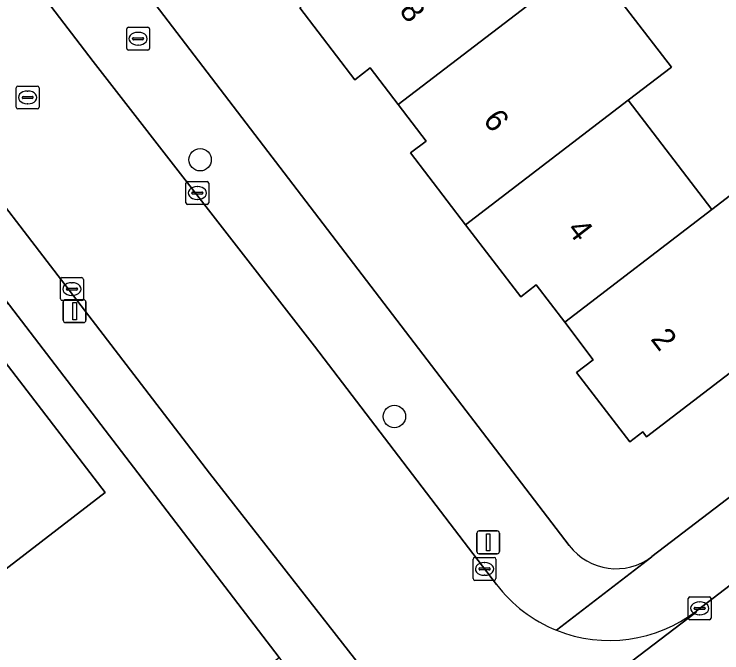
# Model space of a CAD drawing. Extents: x 159352 to 160617, y 385888 to 387323.
# Drawn here: x 160079.09 to 160110.07, y 386836.3 to 386864.24 of the extents above; entities that cross this region are included whole.
import ezdxf

# ---------------------------------------------------------------- set-up
doc = ezdxf.new("R2010")
doc.units = 0
for name, color, linetype in [('IMGEO_Boom', 7, 'Continuous'), ('IMGEO_Brandkraan', 7, 'Continuous'), ('IMGEO_Erf', 7, 'Continuous'), ('IMGEO_Kolk', 7, 'Continuous'), ('IMGEO_Lichtmast', 7, 'Continuous'), ('IMGEO_Pand', 7, 'Continuous'), ('IMGEO_Pand_nummerreeks', 7, 'Continuous'), ('IMGEO_Rijbaan_lokaal_open', 7, 'Continuous'), ('IMGEO_Rioolput', 7, 'Continuous'), ('IMGEO_Voetpad_open', 7, 'Continuous')]:
    doc.layers.add(name, color=color, linetype=linetype)

msp = doc.modelspace()

# ---------------------------------------------------------------- linework, layer by layer
at = {"layer": 'IMGEO_Boom'}
for centre in [(160087.232, 386857.87), (160095.734, 386846.637)]:
    msp.add_circle(centre, 0.489, dxfattribs=at)
at = {"layer": 'IMGEO_Brandkraan'}
for p, q in [((160084.017, 386862.737), (160084.017, 386863.589)), ((160084.092, 386863.663), (160084.944, 386863.663)), ((160085.018, 386863.589), (160085.018, 386862.737)), ((160084.319, 386863.206), (160084.717, 386863.206)), ((160084.505, 386863.443), (160084.53, 386863.443)), ((160084.276, 386863.157), (160084.276, 386863.169)), ((160084.714, 386863.12), (160084.316, 386863.12)), ((160084.76, 386863.169), (160084.76, 386863.157)), ((160084.944, 386862.663), (160084.092, 386862.663)), ((160084.528, 386862.883), (160084.503, 386862.883))]:
    msp.add_line(p, q, dxfattribs=at)
for points in [[(160084.017, 386862.737), (160084.017, 386863.589)], [(160084.092, 386863.663), (160084.944, 386863.663)], [(160085.018, 386863.589), (160085.018, 386862.737)], [(160084.944, 386862.663), (160084.092, 386862.663)]]:
    msp.add_lwpolyline(points, dxfattribs=at)
for centre, radius, start, end in [((160084.094, 386863.587), 0.0765, 91.552, 178.448), ((160084.094, 386863.587), 0.0765, 91.552, 178.448), ((160084.942, 386863.587), 0.0765, 1.552, 88.448), ((160084.942, 386863.587), 0.0765, 1.552, 88.448), ((160084.316, 386863.166), 0.0403, 85.8775, 175.7526), ((160084.721, 386863.168), 0.0386, 1.7309, 96.639), ((160084.313, 386863.156), 0.0366, 178.938, 274.7102), ((160084.717, 386863.163), 0.043, 264.8664, 352.4533), ((160084.094, 386862.739), 0.0765, 181.552, 268.448), ((160084.094, 386862.739), 0.0765, 181.552, 268.448), ((160084.942, 386862.739), 0.0765, 271.552, 358.448), ((160084.942, 386862.739), 0.0765, 271.552, 358.448)]:
    msp.add_arc(centre, radius, start, end, dxfattribs=at)
for centre, major_axis, ratio, start_param, end_param in [((160084.504, 386863.163), (-0.387, 0.002), 0.722429, 4.712389, 7.853982), ((160084.529, 386863.163), (-0.39, 0.002), 0.717154, 1.570796, 4.712389)]:
    msp.add_ellipse(centre, major_axis=major_axis, ratio=ratio, start_param=start_param, end_param=end_param, dxfattribs=at)
at = {"layer": 'IMGEO_Erf'}
for points in [[(160051.664, 386908.582), (160103.386, 386840.991)], [(160104.221, 386866.659), (160107.855, 386861.915), (160105.971, 386860.471), (160109.632, 386855.692), (160111.588, 386857.19), (160115.181, 386852.499), (160113.225, 386851.001), (160113.372, 386850.809), (160106.763, 386845.754), (160106.605, 386845.961), (160106.037, 386845.527), (160103.711, 386848.567), (160104.439, 386849.123), (160103.189, 386850.757), (160101.941, 386852.39), (160101.261, 386851.87), (160098.852, 386855.019), (160096.445, 386858.166), (160097.125, 386858.686), (160095.901, 386860.286), (160094.677, 386861.887), (160093.999, 386861.368), (160091.597, 386864.509)], [(160107.007, 386840.507), (160124.267, 386853.674)], [(160073.025, 386822.572), (160070.834, 386825.464), (160072.718, 386826.891), (160074.744, 386828.425), (160076.935, 386825.533), (160077.826, 386826.219), (160076.407, 386828.06), (160078.174, 386829.422), (160079.592, 386827.581), (160082.562, 386829.869), (160080.378, 386832.697), (160082.276, 386834.163), (160084.242, 386835.681), (160086.426, 386832.853), (160090.695, 386836.1), (160078.891, 386851.512), (160078.673, 386851.672), (160078.452, 386851.832), (160078.228, 386851.988), (160078.074, 386852.092), (160077.763, 386852.286), (160077.52, 386852.417), (160077.27, 386852.528), (160076.903, 386852.637)], [(160078.017, 386849.893), (160083.071, 386843.305), (160078.155, 386839.534)]]:
    msp.add_lwpolyline(points, dxfattribs=at)
msp.add_arc((160105.439, 386842.566), 2.588, 217.4946, 307.2788, dxfattribs=at)
at = {"layer": 'IMGEO_Kolk'}
for p, q in [((160086.611, 386855.987), (160086.611, 386856.839)), ((160086.686, 386856.913), (160087.538, 386856.913)), ((160087.099, 386856.693), (160087.124, 386856.693)), ((160087.612, 386856.839), (160087.612, 386855.987)), ((160086.87, 386856.407), (160086.87, 386856.419)), ((160086.913, 386856.456), (160087.311, 386856.456)), ((160087.354, 386856.419), (160087.354, 386856.407)), ((160087.308, 386856.37), (160086.91, 386856.37)), ((160087.122, 386856.133), (160087.097, 386856.133)), ((160087.538, 386855.913), (160086.686, 386855.913)), ((160081.195, 386852.711), (160082.047, 386852.711)), ((160081.12, 386851.785), (160081.12, 386852.637)), ((160081.608, 386852.491), (160081.633, 386852.491)), ((160082.121, 386852.637), (160082.121, 386851.785)), ((160081.379, 386852.205), (160081.379, 386852.217)), ((160081.817, 386852.168), (160081.419, 386852.168)), ((160081.422, 386852.254), (160081.82, 386852.254)), ((160081.863, 386852.217), (160081.863, 386852.205)), ((160081.631, 386851.931), (160081.606, 386851.931)), ((160082.047, 386851.711), (160081.195, 386851.711)), ((160099.178, 386839.543), (160099.178, 386840.395)), ((160099.253, 386840.469), (160100.105, 386840.469)), ((160100.179, 386840.395), (160100.179, 386839.543)), ((160099.437, 386839.963), (160099.437, 386839.975)), ((160099.48, 386840.012), (160099.878, 386840.012)), ((160099.666, 386840.249), (160099.691, 386840.249)), ((160099.921, 386839.975), (160099.921, 386839.963)), ((160099.875, 386839.926), (160099.477, 386839.926)), ((160099.689, 386839.689), (160099.664, 386839.689)), ((160100.105, 386839.469), (160099.253, 386839.469)), ((160108.671, 386838.744), (160109.523, 386838.744)), ((160108.596, 386837.818), (160108.596, 386838.67)), ((160109.084, 386838.524), (160109.109, 386838.524)), ((160109.597, 386838.67), (160109.597, 386837.818)), ((160108.855, 386838.238), (160108.855, 386838.25)), ((160109.293, 386838.201), (160108.895, 386838.201)), ((160108.898, 386838.287), (160109.296, 386838.287)), ((160109.339, 386838.25), (160109.339, 386838.238)), ((160109.107, 386837.964), (160109.082, 386837.964)), ((160109.523, 386837.744), (160108.671, 386837.744))]:
    msp.add_line(p, q, dxfattribs=at)
for points in [[(160086.611, 386855.987), (160086.611, 386856.839)], [(160086.686, 386856.913), (160087.538, 386856.913)], [(160087.612, 386856.839), (160087.612, 386855.987)], [(160087.538, 386855.913), (160086.686, 386855.913)], [(160081.195, 386852.711), (160082.047, 386852.711)], [(160081.12, 386851.785), (160081.12, 386852.637)], [(160082.121, 386852.637), (160082.121, 386851.785)], [(160082.047, 386851.711), (160081.195, 386851.711)], [(160099.178, 386839.543), (160099.178, 386840.395)], [(160099.253, 386840.469), (160100.105, 386840.469)], [(160100.179, 386840.395), (160100.179, 386839.543)], [(160100.105, 386839.469), (160099.253, 386839.469)], [(160108.671, 386838.744), (160109.523, 386838.744)], [(160108.596, 386837.818), (160108.596, 386838.67)], [(160109.597, 386838.67), (160109.597, 386837.818)], [(160109.523, 386837.744), (160108.671, 386837.744)]]:
    msp.add_lwpolyline(points, dxfattribs=at)
for centre, radius, start, end in [((160086.688, 386856.837), 0.0765, 91.552, 178.448), ((160086.688, 386856.837), 0.0765, 91.552, 178.448), ((160087.536, 386856.837), 0.0765, 1.552, 88.448), ((160087.536, 386856.837), 0.0765, 1.552, 88.448), ((160086.91, 386856.416), 0.0403, 85.8775, 175.7526), ((160086.907, 386856.406), 0.0366, 178.938, 274.7102), ((160087.311, 386856.413), 0.043, 264.8664, 352.4533), ((160087.315, 386856.418), 0.0386, 1.7309, 96.639), ((160086.688, 386855.989), 0.0765, 181.552, 268.448), ((160086.688, 386855.989), 0.0765, 181.552, 268.448), ((160087.536, 386855.989), 0.0765, 271.552, 358.448), ((160087.536, 386855.989), 0.0765, 271.552, 358.448), ((160081.197, 386852.635), 0.0765, 91.552, 178.448), ((160081.197, 386852.635), 0.0765, 91.552, 178.448), ((160082.045, 386852.635), 0.0765, 1.552, 88.448), ((160082.045, 386852.635), 0.0765, 1.552, 88.448), ((160081.419, 386852.214), 0.0403, 85.8775, 175.7526), ((160081.416, 386852.204), 0.0366, 178.938, 274.7102), ((160081.82, 386852.211), 0.043, 264.8664, 352.4533), ((160081.824, 386852.216), 0.0386, 1.7309, 96.639), ((160081.197, 386851.787), 0.0765, 181.552, 268.448), ((160081.197, 386851.787), 0.0765, 181.552, 268.448), ((160082.045, 386851.787), 0.0765, 271.552, 358.448), ((160082.045, 386851.787), 0.0765, 271.552, 358.448), ((160099.255, 386840.393), 0.0765, 91.552, 178.448), ((160099.255, 386840.393), 0.0765, 91.552, 178.448), ((160100.103, 386840.393), 0.0765, 1.552, 88.448), ((160100.103, 386840.393), 0.0765, 1.552, 88.448), ((160099.477, 386839.972), 0.0403, 85.8775, 175.7526), ((160099.882, 386839.974), 0.0386, 1.7309, 96.639), ((160099.474, 386839.962), 0.0366, 178.938, 274.7102), ((160099.878, 386839.969), 0.043, 264.8664, 352.4533), ((160099.255, 386839.545), 0.0765, 181.552, 268.448), ((160099.255, 386839.545), 0.0765, 181.552, 268.448), ((160100.103, 386839.545), 0.0765, 271.552, 358.448), ((160100.103, 386839.545), 0.0765, 271.552, 358.448), ((160108.673, 386838.668), 0.0765, 91.552, 178.448), ((160108.673, 386838.668), 0.0765, 91.552, 178.448), ((160109.521, 386838.668), 0.0765, 1.552, 88.448), ((160109.521, 386838.668), 0.0765, 1.552, 88.448), ((160108.895, 386838.247), 0.0403, 85.8775, 175.7526), ((160108.892, 386838.237), 0.0366, 178.938, 274.7102), ((160109.296, 386838.244), 0.043, 264.8664, 352.4533), ((160109.3, 386838.249), 0.0386, 1.7309, 96.639), ((160108.673, 386837.82), 0.0765, 181.552, 268.448), ((160108.673, 386837.82), 0.0765, 181.552, 268.448), ((160109.521, 386837.82), 0.0765, 271.552, 358.448), ((160109.521, 386837.82), 0.0765, 271.552, 358.448)]:
    msp.add_arc(centre, radius, start, end, dxfattribs=at)
for centre, major_axis, ratio, start_param, end_param in [((160087.098, 386856.413), (-0.387, 0.002), 0.722429, 4.712389, 7.853982), ((160087.123, 386856.413), (-0.39, 0.002), 0.717154, 1.570796, 4.712389), ((160081.607, 386852.211), (-0.387, 0.002), 0.722429, 4.712389, 7.853982), ((160081.632, 386852.211), (-0.39, 0.002), 0.717154, 1.570796, 4.712389), ((160099.665, 386839.969), (-0.387, 0.002), 0.722429, 4.712389, 7.853982), ((160099.69, 386839.969), (-0.39, 0.002), 0.717154, 1.570796, 4.712389), ((160109.083, 386838.244), (-0.387, 0.002), 0.722429, 4.712389, 7.853982), ((160109.108, 386838.244), (-0.39, 0.002), 0.717154, 1.570796, 4.712389)]:
    msp.add_ellipse(centre, major_axis=major_axis, ratio=ratio, start_param=start_param, end_param=end_param, dxfattribs=at)
at = {"layer": 'IMGEO_Lichtmast'}
for p, q in [((160081.344, 386851.746), (160082.134, 386851.746)), ((160082.134, 386851.746), (160081.344, 386851.746)), ((160081.244, 386850.846), (160081.244, 386851.646)), ((160081.244, 386851.646), (160081.244, 386850.846)), ((160082.234, 386851.646), (160082.234, 386850.846)), ((160082.234, 386850.846), (160082.234, 386851.646)), ((160082.134, 386850.746), (160081.344, 386850.746)), ((160081.344, 386850.746), (160082.134, 386850.746)), ((160099.342, 386840.73), (160099.342, 386841.53)), ((160099.342, 386841.53), (160099.342, 386840.73)), ((160099.442, 386841.63), (160100.232, 386841.63)), ((160100.232, 386841.63), (160099.442, 386841.63)), ((160100.332, 386841.53), (160100.332, 386840.73)), ((160100.332, 386840.73), (160100.332, 386841.53)), ((160100.232, 386840.63), (160099.442, 386840.63)), ((160099.442, 386840.63), (160100.232, 386840.63))]:
    msp.add_line(p, q, dxfattribs=at)
for points in [[(160081.664, 386851.621), (160081.814, 386851.621), (160081.814, 386850.871), (160081.664, 386850.871), (160081.664, 386851.621)], [(160099.762, 386841.505), (160099.912, 386841.505), (160099.912, 386840.755), (160099.762, 386840.755), (160099.762, 386841.505)]]:
    msp.add_lwpolyline(points, dxfattribs=at)
for centre, start, end in [((160081.344, 386851.646), 90, 180), ((160081.344, 386851.646), 90, 180), ((160082.134, 386851.646), 0, 90), ((160082.134, 386851.646), 360, 90), ((160081.344, 386850.846), 180, 270), ((160081.344, 386850.846), 180, 270), ((160082.134, 386850.846), 270, 0), ((160082.134, 386850.846), 270, 0), ((160099.442, 386841.53), 90, 180), ((160099.442, 386841.53), 90, 180), ((160100.232, 386841.53), 0, 90), ((160100.232, 386841.53), 360, 90), ((160099.442, 386840.73), 180, 270), ((160099.442, 386840.73), 180, 270), ((160100.232, 386840.73), 270, 0), ((160100.232, 386840.73), 270, 0)]:
    msp.add_arc(centre, 0.1, start, end, dxfattribs=at)
at = {"layer": 'IMGEO_Pand'}
for points in [[(160102.337, 386865.215), (160098.707, 386869.954), (160091.597, 386864.509), (160093.999, 386861.368), (160094.677, 386861.887), (160095.901, 386860.286)], [(160105.971, 386860.471), (160107.855, 386861.915), (160104.221, 386866.659), (160102.337, 386865.215), (160095.901, 386860.286), (160097.125, 386858.686), (160096.445, 386858.166), (160098.852, 386855.019)], [(160098.852, 386855.019), (160101.261, 386851.87), (160101.941, 386852.39), (160103.189, 386850.757), (160109.632, 386855.692), (160105.971, 386860.471)], [(160113.372, 386850.809), (160113.225, 386851.001), (160115.181, 386852.499), (160111.588, 386857.19), (160109.632, 386855.692), (160103.189, 386850.757), (160104.439, 386849.123), (160103.711, 386848.567), (160106.037, 386845.527), (160106.605, 386845.961), (160106.763, 386845.754)], [(160078.155, 386839.534), (160083.071, 386843.305), (160078.017, 386849.893), (160077.764, 386849.699), (160077.316, 386850.283), (160074.299, 386847.968), (160074.854, 386847.245), (160073.208, 386845.982)]]:
    msp.add_lwpolyline(points, close=True, dxfattribs=at)
at = {"layer": 'IMGEO_Rijbaan_lokaal_open'}
for points in [[(160092.233, 386849.711), (160082.548, 386862.162), (160051.9, 386902.206), (160048.172, 386907.012)], [(160196.471, 386905.212), (160179.513, 386892.185), (160178.364, 386891.302), (160177.186, 386890.4), (160175.896, 386889.414), (160172.856, 386887.088), (160155.806, 386874.043), (160155.809, 386874), (160141.218, 386862.777), (160141.145, 386862.791), (160125.787, 386851.005), (160123.766, 386849.454), (160123.08, 386848.93), (160108.938, 386838.121), (160108.943, 386838.074), (160093.699, 386826.464), (160093.675, 386826.456), (160071.968, 386809.746), (160072.328, 386809.304)], [(160042.42, 386903.008), (160042.666, 386902.719), (160052.172, 386890.359), (160054.502, 386887.329), (160055.914, 386885.493), (160061.716, 386877.887), (160070.398, 386866.622), (160087.641, 386844.155), (160094.246, 386835.709), (160094.355, 386835.569), (160094.798, 386834.99)], [(160100.199, 386839.288), (160092.233, 386849.711)], [(160093.675, 386826.456), (160093.699, 386826.464), (160108.943, 386838.074), (160108.938, 386838.121)]]:
    msp.add_lwpolyline(points, dxfattribs=at)
for centre, start, end in [((160105.149, 386843.073), 217.4025, 248.1786), ((160105.153, 386843.072), 248.1422, 307.3973)]:
    msp.add_arc(centre, 6.232, start, end, dxfattribs=at)
at = {"layer": 'IMGEO_Rioolput'}
for p, q in [((160079.255, 386861.093), (160080.107, 386861.093)), ((160079.18, 386860.167), (160079.18, 386861.019)), ((160079.668, 386860.873), (160079.693, 386860.873)), ((160080.181, 386861.019), (160080.181, 386860.167)), ((160079.439, 386860.587), (160079.439, 386860.599)), ((160079.877, 386860.55), (160079.479, 386860.55)), ((160079.482, 386860.636), (160079.88, 386860.636)), ((160079.923, 386860.599), (160079.923, 386860.587)), ((160079.691, 386860.313), (160079.666, 386860.313)), ((160080.107, 386860.093), (160079.255, 386860.093))]:
    msp.add_line(p, q, dxfattribs=at)
for points in [[(160079.255, 386861.093), (160080.107, 386861.093)], [(160079.18, 386860.167), (160079.18, 386861.019)], [(160080.181, 386861.019), (160080.181, 386860.167)], [(160080.107, 386860.093), (160079.255, 386860.093)]]:
    msp.add_lwpolyline(points, dxfattribs=at)
for centre, radius, start, end in [((160079.257, 386861.017), 0.0765, 91.552, 178.448), ((160079.257, 386861.017), 0.0765, 91.552, 178.448), ((160080.105, 386861.017), 0.0765, 1.552, 88.448), ((160080.105, 386861.017), 0.0765, 1.552, 88.448), ((160079.479, 386860.596), 0.0403, 85.8775, 175.7526), ((160079.476, 386860.586), 0.0366, 178.938, 274.7102), ((160079.88, 386860.593), 0.043, 264.8664, 352.4533), ((160079.884, 386860.598), 0.0386, 1.7309, 96.639), ((160079.257, 386860.169), 0.0765, 181.552, 268.448), ((160079.257, 386860.169), 0.0765, 181.552, 268.448), ((160080.105, 386860.169), 0.0765, 271.552, 358.448), ((160080.105, 386860.169), 0.0765, 271.552, 358.448)]:
    msp.add_arc(centre, radius, start, end, dxfattribs=at)
for centre, major_axis, ratio, start_param, end_param in [((160079.667, 386860.593), (-0.387, 0.002), 0.722429, 4.712389, 7.853982), ((160079.692, 386860.593), (-0.39, 0.002), 0.717154, 1.570796, 4.712389)]:
    msp.add_ellipse(centre, major_axis=major_axis, ratio=ratio, start_param=start_param, end_param=end_param, dxfattribs=at)
at = {"layer": 'IMGEO_Voetpad_open'}
for points in [[(160103.386, 386840.991), (160051.664, 386908.582)], [(160048.575, 386907.353), (160048.352, 386907.165), (160048.355, 386907.161), (160048.358, 386907.157), (160048.172, 386907.012), (160051.9, 386902.206), (160082.548, 386862.162), (160092.233, 386849.711), (160100.199, 386839.288)], [(160040.654, 386901.414), (160041.998, 386899.579), (160050.372, 386888.557), (160052.45, 386885.989), (160053.221, 386884.732), (160053.322, 386884.606), (160054.103, 386883.637), (160054.248, 386883.438), (160059.623, 386876.684), (160059.626, 386876.669), (160071.533, 386861.02), (160072.459, 386859.702), (160073.442, 386858.419), (160078.891, 386851.512), (160090.695, 386836.1), (160091.565, 386834.824), (160092.295, 386833.872), (160092.792, 386833.233)], [(160094.798, 386834.99), (160094.355, 386835.569), (160094.246, 386835.709), (160087.641, 386844.155), (160070.398, 386866.622), (160061.716, 386877.887), (160055.914, 386885.493), (160054.502, 386887.329), (160054.108, 386887.022), (160051.784, 386890.057)], [(160143.297, 386868.212), (160139.493, 386865.27), (160139.454, 386865.26), (160125.517, 386854.628), (160124.267, 386853.674), (160107.007, 386840.507), (160107.004, 386840.496), (160102.833, 386837.288)], [(160108.938, 386838.121), (160123.08, 386848.93), (160122.773, 386849.324), (160125.48, 386851.399), (160125.787, 386851.005), (160141.145, 386862.791)], [(160102.833, 386837.288), (160107.004, 386840.496), (160107.007, 386840.507)]]:
    msp.add_lwpolyline(points, dxfattribs=at)
for centre, radius, start, end in [((160105.439, 386842.566), 2.588, 217.4946, 307.2788), ((160105.149, 386843.073), 6.232, 217.4025, 248.1786), ((160105.153, 386843.072), 6.232, 248.1422, 307.3973)]:
    msp.add_arc(centre, radius, start, end, dxfattribs=at)

# ---------------------------------------------------------------- texts
at = {"layer": 'IMGEO_Pand_nummerreeks'}
for s, rotation, p in [('8', 307.4708, (160095.914, 386864.378)), ('6', 307.4712, (160099.581, 386859.594)), ('4', 307.4708, (160103.251, 386854.807)), ('2', 307.4712, (160106.918, 386850.022))]:
    msp.add_text(s, height=1, rotation=rotation, dxfattribs=at).set_placement(p)

doc.saveas('drawing.dxf')
